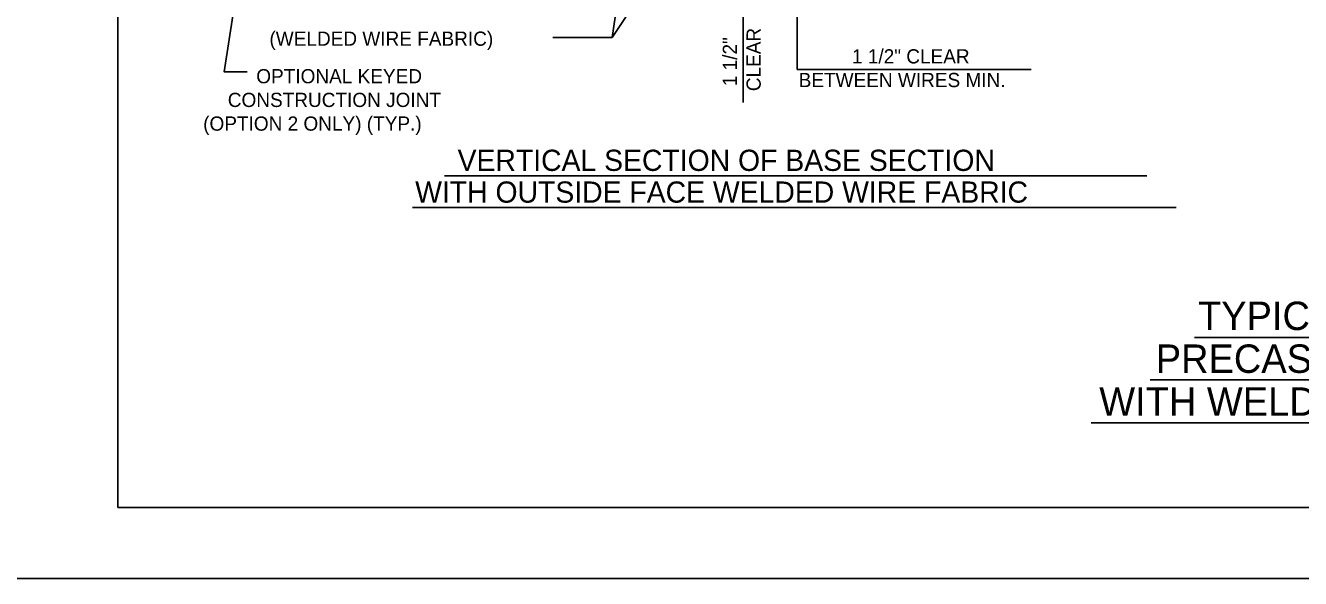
# Model space of a CAD drawing. Extents: x -6420 to 49575, y -4552 to 11624.
# Drawn here: x 4680 to 5564, y 1880 to 2263 of the extents above; entities that cross this region are included whole.
import ezdxf

# ---------------------------------------------------------------- set-up
doc = ezdxf.new("R2010")
doc.units = 0
doc.layers.add('1', color=7, linetype='Continuous')
doc.layers.add('PLT-BNDY', color=7, linetype='Continuous')

msp = doc.modelspace()

# ---------------------------------------------------------------- linework, layer by layer
at = {"layer": '1'}
for p, q in [((5214.98, 2335.15), (5214.98, 2232.34)), ((5177.48, 2314.91), (5177.48, 2209.51)), ((5086.81, 2254.55), (5114.46, 2296.51)), ((5086.81, 2254.55), (5092, 2289.39)), ((5086.81, 2254.55), (5045.59, 2254.55)), ((5214.98, 2232.34), (5376.95, 2232.34)), ((4970.53, 2158.69), (5457.13, 2158.69)), ((4948.47, 2136.69), (5477.43, 2136.69)), ((5490.12, 2046.75), (5800.4, 2046.75)), ((5459.44, 2017.49), (5828.34, 2017.49)), ((5418.55, 1987.59), (5873.69, 1987.59))]:
    msp.add_line(p, q, dxfattribs=at)
for points in [[(7323.07, 1929.01), (7323.07, 3779.41), (4744.33, 3779.41), (4744.33, 1929.01), (7323.07, 1929.01), (7323.07, 2015.49), (6666.9, 2015.49), (6666.9, 2227.69), (7323.07, 2227.69), (7323.07, 2322.72), (6666.9, 2322.72), (6666.9, 1929.01), (6925.44, 1929.01), (6925.44, 2015.49), (6925.44, 1929.01), (7178.06, 1929.01), (7178.06, 2015.49), (7178.06, 1975.09), (7323.07, 1975.09)], [(4833.96, 2334.07), (4818.05, 2230.74), (4833.96, 2230.74)]]:
    msp.add_lwpolyline(points, dxfattribs=at)
at = {"layer": 'PLT-BNDY'}
msp.add_lwpolyline([(4616.38, 3828.62), (7375.57, 3828.62), (7375.57, 1879.8), (4616.38, 1879.8)], close=True, dxfattribs=at)

# ---------------------------------------------------------------- texts
at = {"layer": '1'}
for s, height, p in [('(WELDED WIRE FABRIC)', 9.8425, (4849.36, 2248.81)), ('1 1/2" CLEAR', 9.8425, (5252.92, 2236.56)), ('OPTIONAL KEYED', 9.8425, (4840.21, 2222.81)), ('BETWEEN WIRES MIN.', 9.8425, (5215.99, 2220.16)), ('CONSTRUCTION JOINT', 9.8425, (4820.49, 2206.4)), ('(OPTION 2 ONLY) (TYP.)', 9.8425, (4803.44, 2190)), ('VERTICAL SECTION OF BASE SECTION', 14.6898, (4979.69, 2162.12)), ('WITH OUTSIDE FACE WELDED WIRE FABRIC', 14.6898, (4950.31, 2140.13)), ('TYPICAL SECTIONS', 19.685, (5492.62, 2051.91)), ('PRECAST INLET BOXES', 19.685, (5463.33, 2022.23)), ('WITH WELDED WIRE FABRIC', 19.685, (5424.19, 1992.54))]:
    msp.add_text(s, height=height, dxfattribs=at).set_placement(p)
for s, p in [('1 1/2"', (5173.26, 2220.79)), ('CLEAR', (5189.67, 2217.34))]:
    msp.add_text(s, height=9.843, rotation=90, dxfattribs=at).set_placement(p)

doc.saveas('drawing.dxf')
